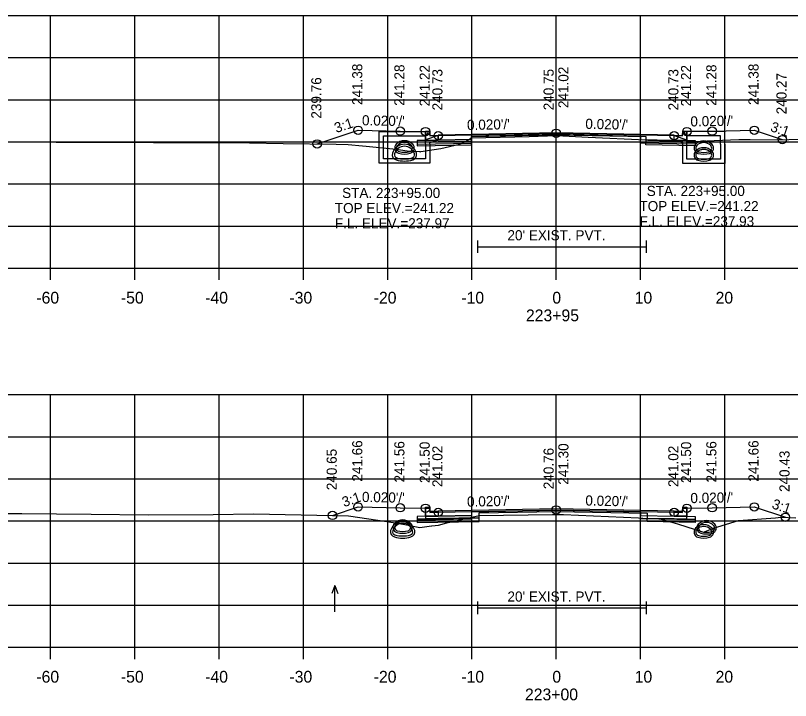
# Model space of a CAD drawing. Extents: x 1369627 to 1374022, y 380035 to 398173.
# Drawn here: x 1371474.7 to 1371566.6, y 385389.9 to 385471.2 of the extents above; entities that cross this region are included whole.
import ezdxf

# ---------------------------------------------------------------- set-up
doc = ezdxf.new("R2010")
doc.units = 0
for name, color, linetype in [('Default', 7, 'Continuous'), ('R_Alt Surface', 7, 'Continuous'), ('R_Axis', 7, 'Continuous'), ('R_Axis Annot', 7, 'Continuous'), ('R_Drive', 7, 'Continuous'), ('R_Exist Surface', 7, 'Continuous'), ('R_Fin Surface', 7, 'Continuous'), ('R_Grid', 7, 'Continuous'), ('R_No Plot', 7, 'Continuous'), ('R_Water', 7, 'Continuous'), ('R_Water Annot', 7, 'Continuous'), ('R_Xsect Elev', 7, 'Continuous'), ('R_Xsect Slope', 7, 'Continuous')]:
    doc.layers.add(name, color=color, linetype=linetype)

msp = doc.modelspace()

# ---------------------------------------------------------------- linework, layer by layer
at = {"layer": 'Default'}
for p, q in [((1371529.556, 385443.015), (1371529.556, 385444.515)), ((1371549.556, 385443.015), (1371549.556, 385444.515)), ((1371529.556, 385443.765), (1371549.556, 385443.765)), ((1371529.556, 385400.123), (1371529.556, 385401.623)), ((1371549.556, 385400.123), (1371549.556, 385401.623)), ((1371529.556, 385400.873), (1371549.556, 385400.873))]:
    msp.add_line(p, q, dxfattribs=at)
for points in [[(1371523.336, 385457.472), (1371523.836, 385457.472), (1371523.846, 385456.972), (1371524.846, 385456.992), (1371524.846, 385456.405), (1371523.346, 385456.375)], [(1371553.846, 385456.972), (1371553.856, 385457.472), (1371554.356, 385457.472), (1371554.346, 385456.375), (1371552.846, 385456.405), (1371552.846, 385456.992)], [(1371523.336, 385412.858), (1371523.836, 385412.858), (1371523.846, 385412.358), (1371524.846, 385412.378), (1371524.846, 385411.791), (1371523.346, 385411.761)], [(1371553.846, 385412.358), (1371553.856, 385412.858), (1371554.356, 385412.858), (1371554.346, 385411.761), (1371552.846, 385411.791), (1371552.846, 385412.378)]]:
    msp.add_lwpolyline(points, close=True, dxfattribs=at)
at = {"layer": 'R_Alt Surface'}
for points in [[(1371523.336, 385457.472), (1371523.346, 385456.375), (1371524.846, 385456.405), (1371528.846, 385456.485), (1371528.846, 385456.902), (1371538.846, 385457.102), (1371548.846, 385456.902), (1371548.846, 385456.485), (1371552.846, 385456.405), (1371554.346, 385456.375), (1371554.356, 385457.472)], [(1371523.336, 385457.424), (1371523.346, 385456.161), (1371524.846, 385456.191), (1371528.788, 385456.27), (1371528.788, 385456.853), (1371538.846, 385457.054), (1371549.471, 385456.841), (1371549.471, 385456.258), (1371552.846, 385456.191), (1371554.346, 385456.161), (1371554.356, 385457.424)], [(1371523.336, 385412.858), (1371523.346, 385411.761), (1371524.846, 385411.791), (1371528.846, 385411.871), (1371528.846, 385412.288), (1371538.846, 385412.488), (1371548.846, 385412.288), (1371548.846, 385411.871), (1371552.846, 385411.791), (1371554.346, 385411.761), (1371554.356, 385412.858)], [(1371523.336, 385412.709), (1371523.346, 385411.446), (1371524.846, 385411.476), (1371529.691, 385411.573), (1371529.691, 385412.156), (1371538.846, 385412.339), (1371549.633, 385412.123), (1371549.633, 385411.54), (1371552.846, 385411.476), (1371554.346, 385411.446), (1371554.356, 385412.709)]]:
    msp.add_lwpolyline(points, dxfattribs=at)
for points in [[(1371538.846, 385457.272), (1371526.846, 385457.032), (1371524.846, 385456.992), (1371524.846, 385456.405), (1371528.846, 385456.485), (1371528.846, 385456.902), (1371538.846, 385457.102), (1371548.846, 385456.902), (1371548.846, 385456.485), (1371552.846, 385456.405), (1371552.846, 385456.992), (1371550.846, 385457.032)], [(1371528.846, 385456.485), (1371524.846, 385456.405), (1371523.346, 385456.375), (1371522.346, 385456.355), (1371522.346, 385455.938), (1371528.846, 385456.068)], [(1371528.788, 385456.27), (1371524.846, 385456.191), (1371523.346, 385456.161), (1371522.346, 385456.141), (1371522.346, 385455.724), (1371528.788, 385455.853)], [(1371548.846, 385456.485), (1371552.846, 385456.405), (1371554.346, 385456.375), (1371555.346, 385456.355), (1371555.346, 385455.938), (1371548.846, 385456.068)], [(1371549.471, 385456.258), (1371552.846, 385456.191), (1371554.346, 385456.161), (1371555.346, 385456.141), (1371555.346, 385455.724), (1371549.471, 385455.841)], [(1371538.846, 385412.658), (1371526.846, 385412.418), (1371524.846, 385412.378), (1371524.846, 385411.791), (1371528.846, 385411.871), (1371528.846, 385412.288), (1371538.846, 385412.488), (1371548.846, 385412.288), (1371548.846, 385411.871), (1371552.846, 385411.791), (1371552.846, 385412.378), (1371550.846, 385412.418)], [(1371528.846, 385411.871), (1371524.846, 385411.791), (1371523.346, 385411.761), (1371522.346, 385411.741), (1371522.346, 385411.324), (1371528.846, 385411.454)], [(1371529.691, 385411.573), (1371524.846, 385411.476), (1371523.346, 385411.446), (1371522.346, 385411.426), (1371522.346, 385411.009), (1371529.691, 385411.156)], [(1371548.846, 385411.871), (1371552.846, 385411.791), (1371554.346, 385411.761), (1371555.346, 385411.741), (1371555.346, 385411.324), (1371548.846, 385411.454)], [(1371549.633, 385411.54), (1371552.846, 385411.476), (1371554.346, 385411.446), (1371555.346, 385411.426), (1371555.346, 385411.009), (1371549.633, 385411.123)]]:
    msp.add_lwpolyline(points, close=True, dxfattribs=at)
at = {"layer": 'R_Axis'}
for p, q in [((1371388.846, 385441.209), (1371688.846, 385441.209)), ((1371478.846, 385439.809), (1371478.846, 385441.209)), ((1371488.846, 385439.809), (1371488.846, 385441.209)), ((1371498.846, 385439.809), (1371498.846, 385441.209)), ((1371508.846, 385439.809), (1371508.846, 385441.209)), ((1371518.846, 385439.809), (1371518.846, 385441.209)), ((1371528.846, 385439.809), (1371528.846, 385441.209)), ((1371538.846, 385439.809), (1371538.846, 385441.209)), ((1371548.846, 385439.809), (1371548.846, 385441.209)), ((1371558.846, 385439.809), (1371558.846, 385441.209)), ((1371388.846, 385396.209), (1371688.846, 385396.209)), ((1371478.846, 385394.809), (1371478.846, 385396.209)), ((1371488.846, 385394.809), (1371488.846, 385396.209)), ((1371498.846, 385394.809), (1371498.846, 385396.209)), ((1371508.846, 385394.809), (1371508.846, 385396.209)), ((1371518.846, 385394.809), (1371518.846, 385396.209)), ((1371528.846, 385394.809), (1371528.846, 385396.209)), ((1371538.846, 385394.809), (1371538.846, 385396.209)), ((1371548.846, 385394.809), (1371548.846, 385396.209)), ((1371558.846, 385394.809), (1371558.846, 385396.209))]:
    msp.add_line(p, q, dxfattribs=at)
at = {"layer": 'R_Drive'}
for centre, radius, start, end in [((1371556.356, 385454.16), 1.354, 43.64848, 136.35152), ((1371556.356, 385454.156), 1.354, 43.64848, 136.35152), ((1371556.356, 385454.16), 1.146, 43.64848, 136.35152), ((1371556.356, 385454.156), 1.146, 43.64848, 136.35152), ((1371555.843, 385454.649), 0.646, 136.35152, 253.95293), ((1371555.843, 385454.645), 0.646, 136.35152, 253.95293), ((1371555.843, 385454.649), 0.438, 136.35152, 253.95293), ((1371555.843, 385454.645), 0.438, 136.35152, 253.95293), ((1371556.868, 385454.649), 0.438, 286.04707, 43.64848), ((1371556.868, 385454.645), 0.438, 286.04707, 43.64848), ((1371556.868, 385454.649), 0.646, 286.04707, 43.64848), ((1371556.868, 385454.645), 0.646, 286.04707, 43.64848), ((1371556.356, 385456.43), 2.5, 253.95293, 286.04707), ((1371556.356, 385456.427), 2.5, 253.95293, 286.04707), ((1371556.356, 385456.43), 2.292, 253.95293, 286.04707), ((1371556.356, 385456.427), 2.292, 253.95293, 286.04707), ((1371555.843, 385409.89), 0.646, 136.35152, 253.95293), ((1371556.356, 385409.401), 1.354, 43.64848, 136.35152), ((1371556.356, 385409.401), 1.146, 43.64848, 136.35152), ((1371556.868, 385409.89), 0.646, 286.04707, 43.64848), ((1371555.843, 385409.89), 0.438, 136.35152, 253.95293), ((1371556.356, 385411.672), 2.292, 253.95293, 286.04707), ((1371556.868, 385409.89), 0.438, 286.04707, 43.64848), ((1371556.356, 385411.672), 2.5, 253.95293, 286.04707)]:
    msp.add_arc(centre, radius, start, end, dxfattribs=at)
at = {"layer": 'R_Exist Surface'}
for points in [[(1371463.826, 385456.055), (1371476.285, 385456.204), (1371479.525, 385456.182), (1371485.957, 385456.168), (1371491.046, 385456.129), (1371498.159, 385456.121), (1371502.457, 385456.103), (1371506.456, 385456.03), (1371512.719, 385455.928), (1371514.153, 385455.902), (1371515.864, 385455.749), (1371516.276, 385455.701), (1371519.844, 385455.352), (1371521.168, 385455.161), (1371521.682, 385455.122), (1371522.618, 385455.045), (1371522.728, 385455.036), (1371522.791, 385455.051), (1371525.154, 385455.421), (1371527.357, 385455.926), (1371527.784, 385456.077), (1371528.137, 385456.256), (1371528.788, 385456.672), (1371535.635, 385456.863), (1371538.875, 385456.959), (1371542.638, 385456.775), (1371549.471, 385456.434), (1371549.709, 385456.406), (1371549.902, 385456.4), (1371553.522, 385456.282), (1371554.285, 385456.196), (1371557.601, 385456.352), (1371560.519, 385456.469), (1371561.849, 385456.488), (1371565.184, 385456.463), (1371570.253, 385456.594)], [(1371473.404, 385412.086), (1371475.423, 385412.092), (1371483.655, 385412.016), (1371490.413, 385411.911), (1371498.141, 385411.978), (1371502.919, 385412.049), (1371504.829, 385412.012), (1371514.18, 385411.82), (1371518.745, 385411.13), (1371519.961, 385410.926), (1371520.639, 385410.82), (1371520.671, 385410.814), (1371522.646, 385410.44), (1371524.06, 385410.636), (1371524.09, 385410.64), (1371524.886, 385410.722), (1371525.864, 385410.985), (1371529.691, 385411.844), (1371538.39, 385411.967), (1371539.724, 385411.984), (1371548.609, 385411.569), (1371549.633, 385411.512), (1371549.798, 385411.501), (1371551.008, 385411.504), (1371553.221, 385410.858), (1371556.332, 385409.873), (1371557.527, 385410.359), (1371560.458, 385411.239), (1371564.887, 385411.57), (1371565.515, 385411.664), (1371567.275, 385411.591)]]:
    msp.add_lwpolyline(points, dxfattribs=at)
at = {"layer": 'R_Fin Surface'}
for points in [[(1371510.477, 385455.964), (1371515.336, 385457.584), (1371520.336, 385457.484), (1371523.336, 385457.424), (1371523.836, 385457.424), (1371523.846, 385456.924), (1371524.846, 385456.944), (1371526.846, 385456.984), (1371538.846, 385457.224), (1371550.846, 385456.984), (1371552.846, 385456.944), (1371553.846, 385456.924), (1371553.856, 385457.424), (1371554.356, 385457.424), (1371557.356, 385457.484), (1371562.356, 385457.584), (1371565.679, 385456.476)], [(1371512.303, 385411.858), (1371515.336, 385412.869), (1371520.336, 385412.769), (1371523.336, 385412.709), (1371523.836, 385412.709), (1371523.846, 385412.209), (1371524.846, 385412.229), (1371526.846, 385412.269), (1371538.846, 385412.509), (1371550.846, 385412.269), (1371552.846, 385412.229), (1371553.846, 385412.209), (1371553.856, 385412.709), (1371554.356, 385412.709), (1371557.356, 385412.769), (1371562.356, 385412.869), (1371566.036, 385411.642)]]:
    msp.add_lwpolyline(points, dxfattribs=at)
at = {"layer": 'R_Grid'}
for p, q in [((1371388.846, 385471.209), (1371688.846, 385471.209)), ((1371478.846, 385441.209), (1371478.846, 385471.209)), ((1371488.846, 385441.209), (1371488.846, 385471.209)), ((1371498.846, 385441.209), (1371498.846, 385471.209)), ((1371508.846, 385441.209), (1371508.846, 385471.209)), ((1371518.846, 385441.209), (1371518.846, 385471.209)), ((1371528.846, 385441.209), (1371528.846, 385471.209)), ((1371538.846, 385441.209), (1371538.846, 385471.209)), ((1371548.846, 385441.209), (1371548.846, 385471.209)), ((1371558.846, 385441.209), (1371558.846, 385471.209)), ((1371388.846, 385466.209), (1371688.846, 385466.209)), ((1371388.846, 385461.209), (1371688.846, 385461.209)), ((1371388.846, 385456.209), (1371688.846, 385456.209)), ((1371388.846, 385451.209), (1371688.846, 385451.209)), ((1371388.846, 385446.209), (1371688.846, 385446.209)), ((1371388.846, 385441.209), (1371688.846, 385441.209)), ((1371388.846, 385426.209), (1371688.846, 385426.209)), ((1371478.846, 385396.209), (1371478.846, 385426.209)), ((1371488.846, 385396.209), (1371488.846, 385426.209)), ((1371498.846, 385396.209), (1371498.846, 385426.209)), ((1371508.846, 385396.209), (1371508.846, 385426.209)), ((1371518.846, 385396.209), (1371518.846, 385426.209)), ((1371528.846, 385396.209), (1371528.846, 385426.209)), ((1371538.846, 385396.209), (1371538.846, 385426.209)), ((1371548.846, 385396.209), (1371548.846, 385426.209)), ((1371558.846, 385396.209), (1371558.846, 385426.209)), ((1371388.846, 385421.209), (1371688.846, 385421.209)), ((1371388.846, 385416.209), (1371688.846, 385416.209)), ((1371388.846, 385411.209), (1371688.846, 385411.209)), ((1371388.846, 385406.209), (1371688.846, 385406.209)), ((1371388.846, 385401.209), (1371688.846, 385401.209)), ((1371388.846, 385396.209), (1371688.846, 385396.209))]:
    msp.add_line(p, q, dxfattribs=at)
at = {"layer": 'R_No Plot'}
for centre in [(1371515.336, 385457.584), (1371562.356, 385457.584), (1371520.336, 385457.484), (1371523.336, 385457.424), (1371524.846, 385456.944), (1371538.846, 385457.224), (1371552.846, 385456.944), (1371554.356, 385457.424), (1371557.356, 385457.484), (1371510.477, 385455.964), (1371565.679, 385456.476), (1371515.336, 385412.869), (1371520.336, 385412.769), (1371523.336, 385412.709), (1371538.846, 385412.509), (1371554.356, 385412.709), (1371557.356, 385412.769), (1371562.356, 385412.869), (1371512.303, 385411.858), (1371524.846, 385412.229), (1371552.846, 385412.229), (1371566.036, 385411.642)]:
    msp.add_circle(centre, 0.5, dxfattribs=at)
at = {"layer": 'R_Water'}
for p, q in [((1371517.836, 385457.429), (1371523.586, 385457.429)), ((1371517.836, 385455.929), (1371517.836, 385457.429)), ((1371523.668, 385457.264), (1371523.336, 385456.929)), ((1371523.668, 385457.264), (1371523.586, 385457.429)), ((1371554.023, 385457.264), (1371554.106, 385457.429)), ((1371554.023, 385457.264), (1371554.356, 385456.929)), ((1371558.856, 385457.429), (1371554.106, 385457.429)), ((1371558.856, 385455.929), (1371558.856, 385457.429)), ((1371518.336, 385455.929), (1371518.336, 385456.929)), ((1371518.336, 385456.929), (1371523.336, 385456.929)), ((1371524.836, 385456.949), (1371523.336, 385456.429)), ((1371523.336, 385455.929), (1371523.336, 385456.429)), ((1371524.836, 385456.42), (1371523.836, 385456.073)), ((1371552.856, 385456.949), (1371554.356, 385456.429)), ((1371552.856, 385456.42), (1371553.856, 385456.073)), ((1371558.356, 385456.929), (1371554.356, 385456.929)), ((1371554.356, 385455.929), (1371554.356, 385456.429)), ((1371558.356, 385455.929), (1371558.356, 385456.929)), ((1371523.836, 385455.929), (1371523.836, 385456.073)), ((1371553.856, 385455.929), (1371553.856, 385456.073))]:
    msp.add_line(p, q, dxfattribs=at)
for points in [[(1371524.836, 385456.42), (1371524.836, 385456.949)], [(1371552.856, 385456.42), (1371552.856, 385456.949)], [(1371523.836, 385455.929), (1371523.836, 385453.679), (1371520.836, 385453.679), (1371517.836, 385453.679), (1371517.836, 385455.929)], [(1371523.336, 385455.929), (1371523.336, 385454.179), (1371520.836, 385454.179), (1371518.336, 385454.179), (1371518.336, 385455.929)], [(1371558.856, 385455.929), (1371558.856, 385453.636), (1371556.356, 385453.636), (1371553.856, 385453.636), (1371553.856, 385455.929)], [(1371558.356, 385455.929), (1371558.356, 385454.136), (1371556.356, 385454.136), (1371554.356, 385454.136), (1371554.356, 385455.929)]]:
    msp.add_lwpolyline(points, dxfattribs=at)
for centre, radius, start, end in [((1371520.836, 385454.995), 1.354, 43.64848, 136.35152), ((1371556.356, 385454.974), 1.354, 43.64848, 136.35152), ((1371520.836, 385454.451), 1.479, 15.57715, 164.42285), ((1371520.836, 385454.45), 1.479, 15.57715, 164.42285), ((1371520.836, 385454.451), 1.229, 15.57715, 164.42285), ((1371520.836, 385454.45), 1.229, 15.57715, 164.42285), ((1371520.323, 385455.484), 0.646, 136.35152, 253.95293), ((1371520.323, 385455.484), 0.438, 136.35152, 253.95293), ((1371520.836, 385454.995), 1.146, 43.64848, 136.35152), ((1371521.348, 385455.484), 0.438, 286.04707, 43.64848), ((1371521.348, 385455.484), 0.646, 286.04707, 43.64848), ((1371555.843, 385455.463), 0.646, 136.35152, 253.95293), ((1371555.843, 385455.463), 0.438, 136.35152, 253.95293), ((1371556.356, 385454.974), 1.146, 43.64848, 136.35152), ((1371556.868, 385455.463), 0.438, 286.04707, 43.64848), ((1371556.868, 385455.463), 0.646, 286.04707, 43.64848), ((1371520.023, 385454.678), 0.635, 164.42285, 254.30873), ((1371520.023, 385454.676), 0.635, 164.42285, 254.30873), ((1371520.023, 385454.678), 0.385, 164.42285, 254.30873), ((1371520.023, 385454.676), 0.385, 164.42285, 254.30873), ((1371520.836, 385457.266), 2.5, 253.95293, 286.04707), ((1371520.836, 385457.266), 2.292, 253.95293, 286.04707), ((1371521.648, 385454.678), 0.385, 285.69127, 15.57715), ((1371521.648, 385454.676), 0.385, 285.69127, 15.57715), ((1371521.648, 385454.678), 0.635, 285.69127, 15.57715), ((1371521.648, 385454.676), 0.635, 285.69127, 15.57715), ((1371556.356, 385457.244), 2.5, 253.95293, 286.04707), ((1371556.356, 385457.244), 2.292, 253.95293, 286.04707), ((1371520.836, 385457.571), 3.641, 254.30873, 285.69127), ((1371520.836, 385457.57), 3.641, 254.30873, 285.69127), ((1371520.836, 385457.571), 3.391, 254.30873, 285.69127), ((1371520.836, 385457.57), 3.391, 254.30873, 285.69127), ((1371520.624, 385409.691), 1.479, 15.57715, 164.42285), ((1371520.624, 385409.972), 1.354, 43.64848, 136.35152), ((1371556.683, 385409.886), 1.354, 43.64848, 136.35152), ((1371520.624, 385409.691), 1.229, 15.57715, 164.42285), ((1371520.112, 385410.461), 0.646, 136.35152, 253.95293), ((1371520.112, 385410.461), 0.438, 136.35152, 253.95293), ((1371520.624, 385409.972), 1.146, 43.64848, 136.35152), ((1371521.137, 385410.461), 0.438, 286.04707, 43.64848), ((1371521.137, 385410.461), 0.646, 286.04707, 43.64848), ((1371556.171, 385410.375), 0.646, 136.35152, 253.95293), ((1371556.171, 385410.375), 0.438, 136.35152, 253.95293), ((1371556.683, 385409.886), 1.146, 43.64848, 136.35152), ((1371557.196, 385410.375), 0.438, 286.04707, 43.64848), ((1371557.196, 385410.375), 0.646, 286.04707, 43.64848), ((1371519.812, 385409.918), 0.635, 164.42285, 254.30873), ((1371519.812, 385409.918), 0.385, 164.42285, 254.30873), ((1371520.624, 385412.811), 3.391, 254.30873, 285.69127), ((1371520.624, 385412.243), 2.5, 253.95293, 286.04707), ((1371520.624, 385412.243), 2.292, 253.95293, 286.04707), ((1371521.437, 385409.918), 0.385, 285.69127, 15.57715), ((1371521.437, 385409.918), 0.635, 285.69127, 15.57715), ((1371556.683, 385412.157), 2.5, 253.95293, 286.04707), ((1371556.683, 385412.157), 2.292, 253.95293, 286.04707), ((1371520.624, 385412.811), 3.641, 254.30873, 285.69127)]:
    msp.add_arc(centre, radius, start, end, dxfattribs=at)
at = {"layer": 'R_Water Annot'}
for p, q in [((1371512.57, 385403.552), (1371512.22, 385402.59)), ((1371512.57, 385400.41), (1371512.57, 385403.552)), ((1371512.57, 385403.552), (1371512.92, 385402.59))]:
    msp.add_line(p, q, dxfattribs=at)
at = {"layer": 'R_Xsect Elev'}
for p, q in [((1371538.846, 385456.958), (1371538.846, 385466.958)), ((1371538.846, 385411.973), (1371538.846, 385421.973))]:
    msp.add_line(p, q, dxfattribs=at)

# ---------------------------------------------------------------- texts
at = {"layer": 'R_Axis Annot'}
for s, height, p in [("20' EXIST. PVT.", 1.2, (1371533.06, 385444.523)), ('-60', 1.4, (1371477.154, 385437.009)), ('-50', 1.4, (1371487.187, 385437.009)), ('-40', 1.4, (1371497.187, 385437.009)), ('-30', 1.4, (1371507.187, 385437.009)), ('-20', 1.4, (1371517.187, 385437.009)), ('-10', 1.4, (1371527.584, 385437.009)), ('0', 1.4, (1371538.388, 385437.009)), ('10', 1.4, (1371548.157, 385437.009)), ('20', 1.4, (1371557.76, 385437.009)), ('223+95', 1.4, (1371535.252, 385434.909)), ("20' EXIST. PVT.", 1.2, (1371533.06, 385401.631)), ('-60', 1.4, (1371477.154, 385392.009)), ('-50', 1.4, (1371487.187, 385392.009)), ('-40', 1.4, (1371497.187, 385392.009)), ('-30', 1.4, (1371507.187, 385392.009)), ('-20', 1.4, (1371517.187, 385392.009)), ('-10', 1.4, (1371527.584, 385392.009)), ('0', 1.4, (1371538.388, 385392.009)), ('10', 1.4, (1371548.157, 385392.009)), ('20', 1.4, (1371557.76, 385392.009)), ('223+00', 1.4, (1371535.136, 385389.909))]:
    msp.add_text(s, height=height, dxfattribs=at).set_placement(p)
at = {"layer": 'R_Water Annot'}
for s, p in [('STA. 223+95.00', (1371513.44, 385449.545)), ('STA. 223+95.00', (1371549.589, 385449.782)), ('TOP ELEV.=241.22', (1371512.575, 385447.745)), ('TOP ELEV.=241.22', (1371548.724, 385447.982)), ('F.L. ELEV.=237.97', (1371512.585, 385445.945)), ('F.L. ELEV.=237.93', (1371548.734, 385446.182))]:
    msp.add_text(s, height=1.2, dxfattribs=at).set_placement(p)
at = {"layer": 'R_Xsect Elev'}
for s, p in [('241.38', (1371515.836, 385460.584)), ('241.38', (1371562.856, 385460.584)), ('241.28', (1371520.836, 385460.484)), ('241.22', (1371523.836, 385460.424)), ('240.73', (1371525.346, 385459.944)), ('240.75', (1371538.546, 385459.958)), ('241.02', (1371540.297, 385460.224)), ('240.73', (1371553.346, 385459.944)), ('241.22', (1371554.856, 385460.424)), ('241.28', (1371557.856, 385460.484)), ('239.76', (1371510.977, 385458.964)), ('240.27', (1371566.179, 385459.476)), ('241.66', (1371515.836, 385415.869)), ('241.56', (1371520.836, 385415.769)), ('241.50', (1371523.836, 385415.709)), ('241.30', (1371540.297, 385415.509)), ('241.50', (1371554.856, 385415.709)), ('241.56', (1371557.856, 385415.769)), ('241.66', (1371562.856, 385415.869)), ('240.65', (1371512.803, 385414.858)), ('241.02', (1371525.346, 385415.229)), ('240.76', (1371538.546, 385414.973)), ('241.02', (1371553.346, 385415.229)), ('240.43', (1371566.536, 385414.642))]:
    msp.add_text(s, height=1.2, rotation=90, dxfattribs=at).set_placement(p)
at = {"layer": 'R_Xsect Slope'}
for s, rotation, p in [('3:1', 18.43323, (1371512.748, 385457.248)), ("0.020'/'", 358.85424, (1371515.786, 385458.175)), ("0.020'/'", 1.14576, (1371554.782, 385458.032)), ("0.020'/'", 1.14576, (1371528.272, 385457.612)), ("0.020'/'", 358.85424, (1371542.296, 385457.755)), ('3:1', 341.56677, (1371564.176, 385457.504)), ('3:1', 18.43323, (1371513.661, 385412.838)), ("0.020'/'", 358.85424, (1371515.786, 385413.46)), ("0.020'/'", 1.14576, (1371528.272, 385412.897)), ("0.020'/'", 358.85424, (1371542.296, 385413.04)), ("0.020'/'", 1.14576, (1371554.782, 385413.317)), ('3:1', 341.56677, (1371564.354, 385412.73))]:
    msp.add_text(s, height=1.2, rotation=rotation, dxfattribs=at).set_placement(p)

doc.saveas('drawing.dxf')
